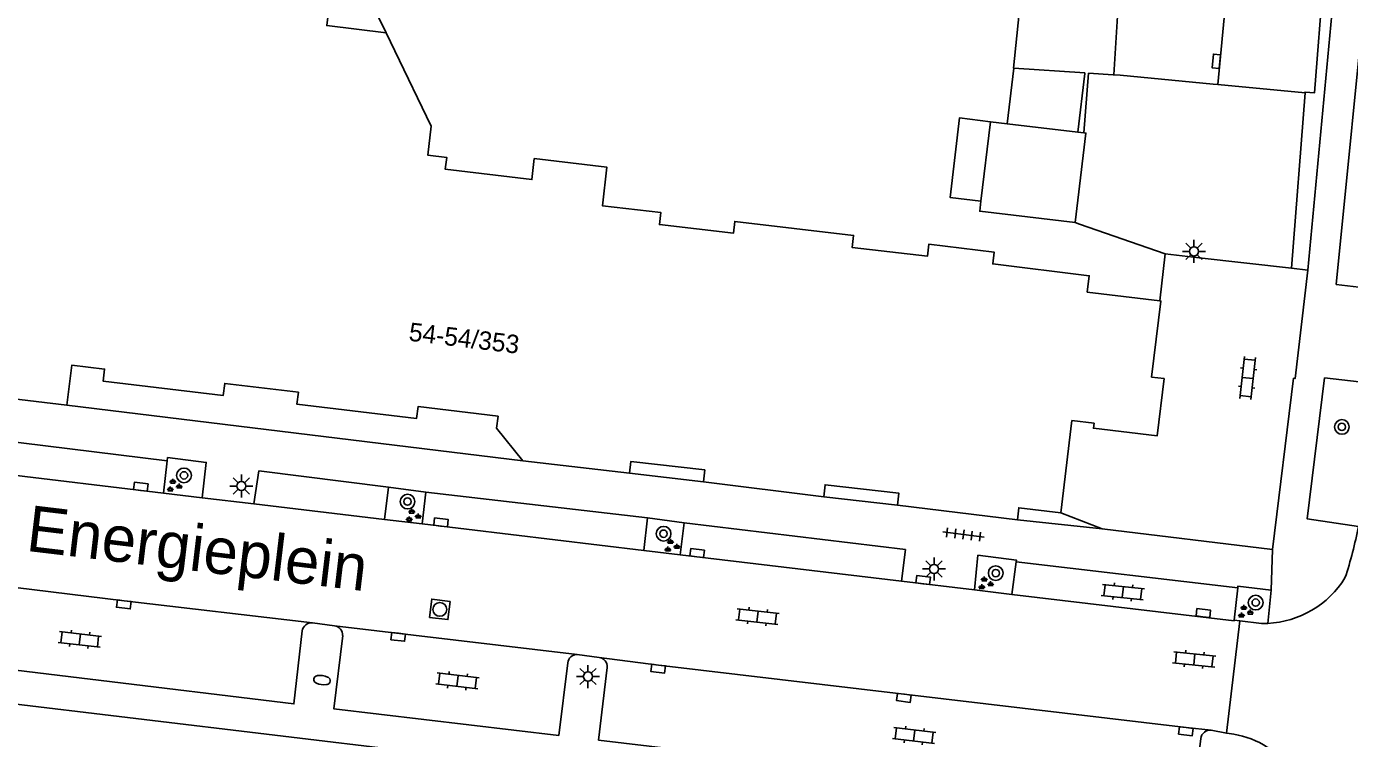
# Model space of a CAD drawing. Extents: x 132998 to 136004, y 396998 to 398512.
# Drawn here: x 134138.9 to 134210.8, y 397243.3 to 397282 of the extents above; entities that cross this region are included whole.
import ezdxf

# ---------------------------------------------------------------- set-up
doc = ezdxf.new("R2010")
doc.units = 0
for name, color, linetype in [('gg-afsc-hekwerk', 7, 'Continuous'), ('gg-anno-huisnummerreeks BGT', 7, 'Continuous'), ('gg-anno-openbare ruimte label', 7, 'Continuous'), ('gg-bbg-hoofdgebouw', 7, 'Continuous'), ('gg-bbg-luifel en loopbrug', 7, 'Continuous'), ('gg-bbg-overig bouwwerk', 7, 'Continuous'), ('gg-knt-verharding', 7, 'Continuous'), ('gg-knt-verharding nz', 7, 'Continuous'), ('gt-grn-weggrens', 7, 'Continuous'), ('gt-symb-boom', 7, 'Continuous'), ('gt-symb-brandkraan', 7, 'Continuous'), ('gt-symb-groenvak', 7, 'Continuous'), ('gt-symb-klinker verharding', 7, 'Continuous'), ('gt-symb-kolk', 7, 'Continuous'), ('gt-symb-lichtmast', 7, 'Continuous'), ('gt-symb-rioolschacht', 7, 'Continuous'), ('gt-symb-tegel verharding', 7, 'Continuous')]:
    doc.layers.add(name, color=color, linetype=linetype)

# ---------------------------------------------------------------- blocks, each defined once
blk = doc.blocks.new('gt0-BOOM')
at = {"layer": 'gt-symb-boom'}
for radius in [0.4, 0.2]:
    blk.add_circle((0, 0), radius, dxfattribs=at)
blk = doc.blocks.new('gt0-KOLK')
at = {"layer": 'gt-symb-kolk'}
blk.add_lwpolyline([(0, 0), (0.375, 0), (0.375, 0.4), (-0.375, 0.4), (-0.375, 0), (0, 0)], dxfattribs=at)
blk = doc.blocks.new('gt0-LMAST')
at = {"layer": 'gt-symb-lichtmast'}
for p, q in [((-0.182, 0.173), (-0.447, 0.438)), ((-0.005, 0.246), (-0.005, 0.621)), ((0.172, 0.173), (0.437, 0.438)), ((-0.255, -0.004), (-0.63, -0.004)), ((-0.182, -0.181), (-0.447, -0.446)), ((-0.005, -0.254), (-0.005, -0.629)), ((0.437, -0.446), (0.172, -0.181)), ((0.245, -0.004), (0.62, -0.004))]:
    blk.add_line(p, q, dxfattribs=at)
blk.add_circle((-0.005, -0.004), 0.25, dxfattribs=at)
blk = doc.blocks.new('gt0-KL1')
at = {"layer": 'gt-symb-klinker verharding'}
for p, q in [((-1.15, 0.3), (1.15, 0.3)), ((-1, -0.3), (-1, 0.3)), ((-0.5, 0.3), (-0.5, 0.45)), ((0, -0.3), (0, 0.3)), ((0.5, 0.3), (0.5, 0.45)), ((1, -0.3), (1, 0.3)), ((-1.15, -0.3), (1.15, -0.3)), ((-0.5, -0.45), (-0.5, -0.3)), ((0.5, -0.45), (0.5, -0.3))]:
    blk.add_line(p, q, dxfattribs=at)
blk = doc.blocks.new('gt0-GRVAK')
at = {"layer": 'gt-symb-groenvak'}
for p, q in [((-0.11, 0.189), (-0.228, 0.24)), ((-0.182, 0.153), (0.088, 0.153)), ((-0.091, 0.211), (-0.156, 0.322)), ((-0.047, 0.214), (-0.047, 0.393)), ((-0.004, 0.211), (0.061, 0.322)), ((0.015, 0.189), (0.133, 0.24)), ((0.262, -0.052), (0.197, 0.059)), ((0.305, -0.049), (0.305, 0.13)), ((0.349, -0.052), (0.414, 0.059)), ((-0.245, -0.228), (-0.363, -0.177)), ((-0.318, -0.264), (-0.047, -0.264)), ((-0.226, -0.206), (-0.291, -0.095)), ((-0.183, -0.203), (-0.183, -0.024)), ((-0.139, -0.206), (-0.074, -0.095)), ((-0.12, -0.228), (-0.002, -0.177)), ((0.243, -0.074), (0.125, -0.023)), ((0.17, -0.11), (0.441, -0.11)), ((0.368, -0.074), (0.486, -0.023))]:
    blk.add_line(p, q, dxfattribs=at)
blk = doc.blocks.new('gt0-TEG1')
at = {"layer": 'gt-symb-tegel verharding'}
for p, q in [((-1.125, 0), (1.125, 0)), ((-0.9, -0.25), (-0.9, 0.25)), ((-0.45, -0.25), (-0.45, 0.25)), ((0, -0.25), (0, 0.25)), ((0.45, -0.25), (0.45, 0.25)), ((0.9, -0.25), (0.9, 0.25))]:
    blk.add_line(p, q, dxfattribs=at)
blk = doc.blocks.new('gt0-RS')
at = {"layer": 'gt-symb-rioolschacht'}
blk.add_lwpolyline([(-0.5, -0.5), (0.5, -0.5), (0.5, 0.5), (-0.5, 0.5)], close=True, dxfattribs=at)
blk.add_circle((0, 0), 0.375, dxfattribs=at)
blk = doc.blocks.new('gt0-BR')
at = {"layer": 'gt-symb-brandkraan'}
for centre, radius, start, end in [((-0.244, 0), 0.206, 107.56694, 252.43307), ((0.599, -2.664), 3, 106.89205, 107.56694), ((0, -0.691), 0.938, 73.10799, 106.89205), ((-0.599, -2.664), 3, 72.43309, 73.10799), ((0.244, 0), 0.206, 287.56695, 72.43309), ((0.599, 2.664), 3, 252.43307, 253.10797), ((0, 0.691), 0.938, 253.10797, 286.89206), ((-0.599, 2.664), 3, 286.89206, 287.56695)]:
    blk.add_arc(centre, radius, start, end, dxfattribs=at)

msp = doc.modelspace()

# ---------------------------------------------------------------- linework, layer by layer
at = {"layer": 'gg-afsc-hekwerk'}
for p, q in [((134203.647, 397278.861), (134208.394, 397278.401)), ((134208.394, 397278.401), (134207.651, 397268.865)), ((134195.891, 397271.349), (134196.132, 397271.265)), ((134196.132, 397271.265), (134200.78, 397269.651)), ((134200.78, 397269.651), (134200.49, 397267.09)), ((134200.78, 397269.651), (134202.637, 397269.438)), ((134202.637, 397269.438), (134207.651, 397268.865)), ((134207.651, 397268.865), (134208.554, 397268.761)), ((134207.774, 397262.889), (134206.631, 397253.567)), ((134197.361, 397254.694), (134195.11, 397255.56)), ((134206.631, 397253.567), (134197.361, 397254.694))]:
    msp.add_line(p, q, dxfattribs=at)
for points in [[(134196.357, 397276.236), (134196.619, 397279.476), (134197.957, 397279.393), (134198.003, 397279.39)], [(134198.003, 397279.39), (134198.336, 397279.37), (134203.391, 397278.886), (134203.647, 397278.861)]]:
    msp.add_lwpolyline(points, dxfattribs=at)
at = {"layer": 'gg-bbg-hoofdgebouw'}
for p, q in [((134158.415, 397281.681), (134158.892, 397280.695)), ((134196.552, 397267.567), (134200.49, 397267.09)), ((134195.717, 397260.581), (134195.11, 397255.56)), ((134165.85, 397258.39), (134171.66, 397257.72)), ((134175.68, 397257.25), (134182.23, 397256.44)), ((134186.23, 397255.98), (134192.75, 397255.19))]:
    msp.add_line(p, q, dxfattribs=at)
for points in [[(134155.79, 397287.06), (134155.19, 397282.07), (134158.415, 397281.681)], [(134158.892, 397280.695), (134160.877, 397276.594), (134160.69, 397275.015), (134161.713, 397274.894), (134161.637, 397274.248), (134166.344, 397273.69), (134166.479, 397274.832), (134170.431, 397274.364), (134170.183, 397272.269), (134173.361, 397271.892), (134173.284, 397271.247), (134177.306, 397270.77), (134177.383, 397271.416), (134183.838, 397270.651), (134183.761, 397270.005), (134187.853, 397269.521), (134187.93, 397270.17), (134191.48, 397269.75), (134191.41, 397269.1), (134196.66, 397268.46), (134196.552, 397267.567)], [(134141.06, 397261.42), (134122.54, 397263.63), (134123.34, 397270.16)], [(134200.49, 397267.09), (134200.551, 397267.083), (134200.05, 397262.946), (134200.725, 397262.864), (134200.348, 397259.749), (134196.885, 397260.168), (134196.918, 397260.435), (134195.717, 397260.581)], [(134141.06, 397261.42), (134141.32, 397263.59), (134143.11, 397263.38), (134143.03, 397262.73), (134149.56, 397261.95), (134149.64, 397262.6), (134153.65, 397262.12), (134153.57, 397261.47), (134160.08, 397260.7), (134160.16, 397261.34), (134164.51, 397260.82), (134164.42, 397260.17), (134165.85, 397258.39)], [(134171.66, 397257.72), (134171.73, 397258.36), (134175.75, 397257.9), (134175.68, 397257.25)], [(134182.23, 397256.44), (134182.29, 397257.09), (134186.31, 397256.63), (134186.23, 397255.98)], [(134195.11, 397255.56), (134192.82, 397255.84), (134192.75, 397255.19)]]:
    msp.add_lwpolyline(points, dxfattribs=at)
at = {"layer": 'gg-bbg-luifel en loopbrug'}
for p, q in [((134155.79, 397287.06), (134158.415, 397281.681)), ((134190.77, 397272.519), (134191.287, 397276.839))]:
    msp.add_line(p, q, dxfattribs=at)
msp.add_lwpolyline([(134191.287, 397276.839), (134189.6, 397277.04), (134189.085, 397272.72), (134190.77, 397272.519)], dxfattribs=at)
at = {"layer": 'gg-bbg-overig bouwwerk'}
for p, q in [((134191.287, 397276.839), (134192.201, 397276.73)), ((134192.201, 397276.73), (134196.04, 397276.274)), ((134196.04, 397276.274), (134196.357, 397276.236))]:
    msp.add_line(p, q, dxfattribs=at)
for points in [[(134196.357, 397276.236), (134196.481, 397276.221), (134195.891, 397271.349)], [(134195.891, 397271.349), (134190.704, 397271.97), (134190.77, 397272.519)]]:
    msp.add_lwpolyline(points, dxfattribs=at)
at = {"layer": 'gg-knt-verharding'}
for p, q in [((134192.548, 397279.75), (134192.201, 397276.73)), ((134192.548, 397279.75), (134196.423, 397279.489)), ((134165.85, 397258.39), (134141.06, 397261.42)), ((134146.516, 397258.391), (134134.485, 397259.865)), ((134146.319, 397256.634), (134146.516, 397258.391)), ((134171.66, 397257.72), (134175.68, 397257.25)), ((134148.41, 397256.385), (134146.319, 397256.634)), ((134151.227, 397256.049), (134148.41, 397256.385)), ((134158.337, 397255.201), (134158.548, 397256.968)), ((134158.548, 397256.968), (134160.585, 397256.697)), ((134160.377, 397254.957), (134160.585, 397256.697)), ((134172.636, 397255.284), (134160.585, 397256.697)), ((134182.23, 397256.44), (134186.23, 397255.98)), ((134160.377, 397254.957), (134158.337, 397255.201)), ((134172.426, 397253.52), (134172.636, 397255.284)), ((134172.636, 397255.284), (134174.623, 397255.02)), ((134174.416, 397253.282), (134174.623, 397255.02)), ((134174.416, 397253.282), (134172.426, 397253.52)), ((134192.444, 397251.123), (134192.686, 397252.9)), ((134192.686, 397252.9), (134204.733, 397251.482)), ((134190.417, 397251.368), (134186.445, 397251.847)), ((134192.444, 397251.123), (134190.417, 397251.368)), ((134204.733, 397251.482), (134204.534, 397249.721)), ((134206.552, 397251.355), (134206.361, 397249.546)), ((134155.615, 397249.426), (134154.419, 397249.586)), ((134204.852, 397249.682), (134204.124, 397243.585)), ((134204.852, 397249.682), (134204.534, 397249.721)), ((134206.029, 397249.539), (134204.852, 397249.682)), ((134111.534, 397248.356), (134173.619, 397240.934)), ((134170.003, 397247.702), (134168.814, 397247.856)), ((134204.124, 397243.585), (134203.296, 397243.74)), ((134204.271, 397243.558), (134204.124, 397243.585)), ((134202.722, 397243.287), (134202.269, 397239.364))]:
    msp.add_line(p, q, dxfattribs=at)
for points in [[(134209.878, 397290.902), (134208.91, 397278.409), (134208.398, 397278.449), (134208.394, 397278.401)], [(134208.554, 397268.761), (134210.608, 397290.837), (134209.878, 397290.902)], [(134193.332, 397287.508), (134192.547, 397279.75), (134192.548, 397279.75)], [(134212.864, 397267.651), (134210.088, 397267.989), (134211.807, 397285.271), (134214.922, 397284.892)], [(134196.423, 397279.489), (134196.42, 397279.468), (134196.04, 397276.274)], [(134208.554, 397268.761), (134207.857, 397262.879), (134207.774, 397262.889)], [(134211.294, 397254.828), (134208.504, 397255.242), (134209.454, 397262.905), (134212.282, 397262.58)], [(134148.41, 397256.385), (134148.641, 397258.308), (134146.536, 397258.566), (134146.516, 397258.391)], [(134158.548, 397256.968), (134151.497, 397257.848), (134151.227, 397256.049)], [(134186.445, 397251.847), (134186.66, 397253.561), (134174.623, 397255.02)], [(134190.417, 397251.368), (134190.606, 397253.256), (134192.698, 397252.991), (134192.686, 397252.9)], [(134131.666, 397251.798), (134131.232, 397247.865), (134153.407, 397245.173), (134153.846, 397249.143)], [(134206.552, 397251.355), (134204.744, 397251.576), (134204.733, 397251.482)], [(134156.056, 397248.893), (134155.567, 397244.906), (134167.805, 397243.458), (134168.296, 397247.404)], [(134202.269, 397239.364), (134169.97, 397243.205), (134170.446, 397247.157)]]:
    msp.add_lwpolyline(points, dxfattribs=at)
for centre, radius, start, end in [((134191.423, 397258.495), 20.206, 341.32778, 349.54371), ((134206.084, 397254.821), 5.282, 273.00944, 328.05256), ((134154.377, 397249.048), 0.539, 85.51451, 169.90242), ((134155.535, 397248.911), 0.521, 357.99269, 81.21549), ((134206.079, 397255.055), 5.516, 269.48299, 272.93274), ((134168.784, 397247.367), 0.489, 86.49728, 175.71776), ((134169.927, 397247.188), 0.52, 356.60267, 81.60879), ((134203.245, 397243.215), 0.528, 84.41714, 172.14376), ((134203.699, 397238.663), 4.928, 351.92517, 83.33185)]:
    msp.add_arc(centre, radius, start, end, dxfattribs=at)
at = {"layer": 'gg-knt-verharding nz'}
for p, q in [((134204.849, 397291.256), (134203.647, 397278.861)), ((134146.319, 397256.634), (134134.271, 397258.071)), ((134158.337, 397255.201), (134151.227, 397256.049)), ((134172.426, 397253.52), (134160.377, 397254.957)), ((134186.445, 397251.847), (134174.416, 397253.282)), ((134155.615, 397249.426), (134168.814, 397247.856))]:
    msp.add_line(p, q, dxfattribs=at)
for points in [[(134193.302, 397289.727), (134198.616, 397289.271), (134198.003, 397279.39)], [(134131.297, 397252.362), (134144.176, 397250.783), (134154.419, 397249.586)], [(134204.534, 397249.721), (134204.53, 397249.689), (134192.444, 397251.123)], [(134203.296, 397243.74), (134201.936, 397243.883), (134173.237, 397247.286), (134170.003, 397247.702)]]:
    msp.add_lwpolyline(points, dxfattribs=at)
at = {"layer": 'gt-grn-weggrens'}
for p, q in [((134192.75, 397255.19), (134197.361, 397254.694)), ((134206.631, 397253.567), (134206.552, 397251.355))]:
    msp.add_line(p, q, dxfattribs=at)

# ---------------------------------------------------------------- block references
at = {"layer": 'gt-symb-boom'}
for p in [(134210.397, 397260.237), (134147.427, 397257.601), (134159.584, 397256.176), (134173.508, 397254.428), (134191.572, 397252.284), (134205.709, 397250.681)]:
    msp.add_blockref('gt0-BOOM', p, dxfattribs=at)
at = {"layer": 'gt-symb-brandkraan', "rotation": -8.21920924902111}
msp.add_blockref('gt0-BR', (134154.931, 397246.467), dxfattribs=at)
at = {"layer": 'gt-symb-groenvak'}
for p in [(134146.866, 397257.028), (134159.861, 397255.397), (134173.925, 397253.752), (134190.991, 397251.714), (134205.112, 397250.17)]:
    msp.add_blockref('gt0-GRVAK', p, dxfattribs=at)
at = {"layer": 'gt-symb-klinker verharding'}
for p, rotation in [((134205.278, 397262.898), -96.31488442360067), ((134198.484, 397251.252), -5.853091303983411), ((134178.616, 397249.922), 173.57125225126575), ((134141.756, 397248.682), -6.719879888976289), ((134202.367, 397247.59), -5.8530913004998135), ((134162.301, 397246.424), -6.606034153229), ((134187.135, 397243.451), -6.606034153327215)]:
    msp.add_blockref('gt0-KL1', p, dxfattribs=dict(at, rotation=rotation))
at = {"layer": 'gt-symb-kolk'}
for p, rotation in [((134203.768, 397280.106), 84.46365037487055), ((134145.053, 397256.787), -6.719879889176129), ((134161.378, 397254.842), -6.719879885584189), ((134175.313, 397253.176), -6.776782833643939), ((134187.605, 397251.709), -6.776782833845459), ((134144.176, 397250.783), 173.0101149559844), ((134202.837, 397249.914), -6.485660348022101), ((134159.098, 397249.017), 173.31137721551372), ((134173.237, 397247.286), 172.66879100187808), ((134186.603, 397245.699), 173.02613572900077), ((134201.936, 397243.883), 173.2463205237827)]:
    msp.add_blockref('gt0-KOLK', p, dxfattribs=dict(at, rotation=rotation))
at = {"layer": 'gt-symb-lichtmast'}
for p in [(134202.359, 397269.787), (134150.552, 397257.025), (134188.223, 397252.515), (134169.399, 397246.664)]:
    msp.add_blockref('gt0-LMAST', p, dxfattribs=at)
at = {"layer": 'gt-symb-rioolschacht', "rotation": 173.1663276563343}
msp.add_blockref('gt0-RS', (134161.339, 397250.313), dxfattribs=at)
at = {"layer": 'gt-symb-tegel verharding', "rotation": -7.18187853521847}
msp.add_blockref('gt0-TEG1', (134189.819, 397254.383), dxfattribs=at)

# ---------------------------------------------------------------- texts
at = {"layer": 'gg-anno-huisnummerreeks BGT'}
msp.add_text('54-54/353', height=1, rotation=353.2, dxfattribs=at).set_placement((134159.616, 397264.929))
at = {"layer": 'gg-anno-openbare ruimte label'}
msp.add_text('Energieplein', height=2.5, rotation=353.2, dxfattribs=at).set_placement((134138.787, 397253.503))

doc.saveas('drawing.dxf')
